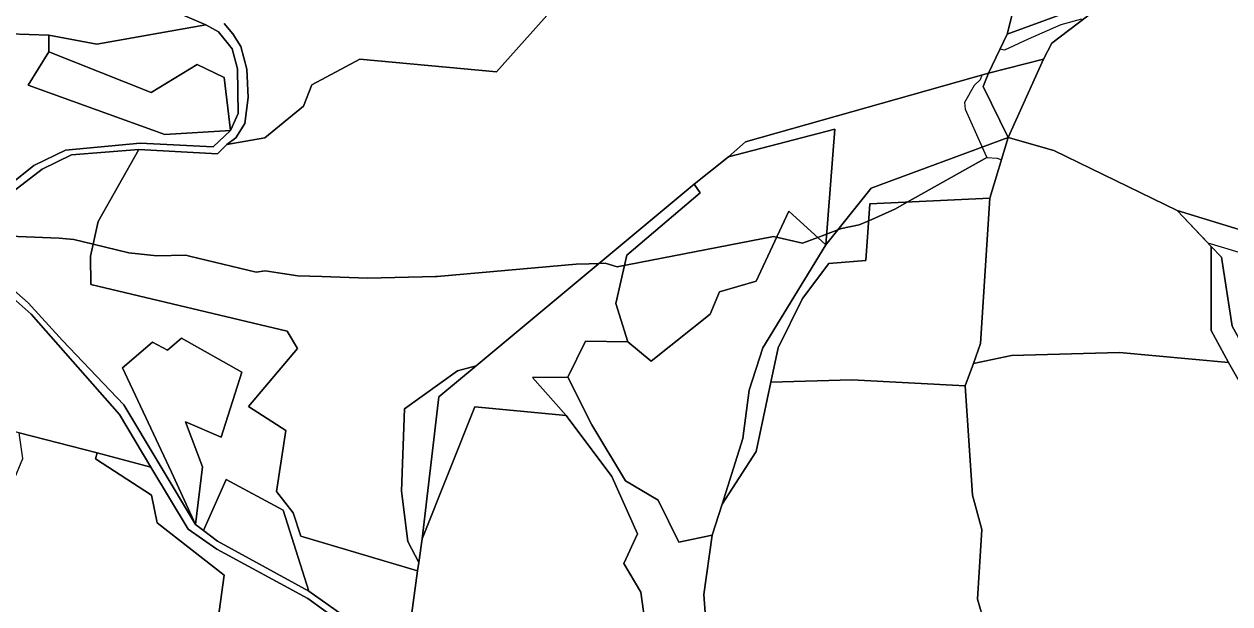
# Model space of a CAD drawing. Extents: x -477304 to -465429, y -1159113 to -1149210.
# Drawn here: x -468805.4 to -468460.2, y -1152576.2 to -1152410.1 of the extents above; entities that cross this region are included whole.
import ezdxf

# ---------------------------------------------------------------- set-up
doc = ezdxf.new("R2010")
doc.units = 0
for name, color, linetype in [('BPEJ_s', 7, 'Continuous'), ('ostatni_s', 7, 'Continuous'), ('PUPFL_s', 7, 'Continuous'), ('trav_porost_s', 7, 'Continuous')]:
    doc.layers.add(name, color=color, linetype=linetype)

msp = doc.modelspace()

# ---------------------------------------------------------------- linework, layer by layer
at = {"layer": 'BPEJ_s'}
for points in [[(-468502.63, -1152408.61), (-468508.57, -1152410.31), (-468517.9, -1152414.34), (-468524.69, -1152417.52), (-468526.01, -1152417.26), (-468529.3, -1152424.14), (-468531.18, -1152424.67), (-468531.69, -1152426), (-468533.39, -1152427.7), (-468536.14, -1152432.58), (-468535.93, -1152434.49), (-468531.1, -1152445.32), (-468530.33, -1152447.03), (-468529.77, -1152448.28), (-468526.81, -1152448.48), (-468525.54, -1152448.92), (-468523.64, -1152442.55), (-468510.57, -1152446.24), (-468475.27, -1152463.48), (-468466.5, -1152472.7), (-468452.79, -1152476.85)], [(-468502.63, -1152408.61), (-468508.57, -1152410.31), (-468517.9, -1152414.34), (-468524.69, -1152417.52), (-468526.01, -1152417.26), (-468529.3, -1152424.14), (-468531.18, -1152424.67), (-468531.69, -1152426), (-468533.39, -1152427.7)], [(-468533.39, -1152427.7), (-468536.14, -1152432.58), (-468535.93, -1152434.49), (-468531.1, -1152445.32), (-468530.33, -1152447.03), (-468529.77, -1152448.28)], [(-468816.74, -1152470.54), (-468795.32, -1152471.39), (-468791.08, -1152471.81), (-468785.62, -1152473.14), (-468775.39, -1152475.63), (-468767.32, -1152476.48), (-468759.05, -1152476.27), (-468758.04, -1152476.52), (-468738.91, -1152481.15), (-468736.36, -1152480.72), (-468731.39, -1152481.51), (-468727.03, -1152482.21), (-468720.11, -1152482.43), (-468707.09, -1152482.84), (-468687.46, -1152482.43), (-468687.15, -1152482.42), (-468647.28, -1152478.81), (-468643.63, -1152478.72), (-468640.76, -1152478.65), (-468639.01, -1152478.6), (-468635.61, -1152479.61), (-468590.86, -1152470.97), (-468582.49, -1152472.85), (-468578.15, -1152471.21), (-468575.61, -1152470.25), (-468572.43, -1152469.04), (-468571.35, -1152468.63), (-468566.26, -1152467.57), (-468563.56, -1152466.39), (-468556.08, -1152463.12), (-468552.51, -1152461.11), (-468529.77, -1152448.28), (-468526.81, -1152448.48), (-468525.54, -1152448.92), (-468523.64, -1152442.55), (-468510.57, -1152446.24), (-468475.27, -1152463.48), (-468466.5, -1152472.7), (-468452.79, -1152476.85)], [(-468529.77, -1152448.28), (-468552.51, -1152461.11), (-468556.08, -1152463.12), (-468563.56, -1152466.39), (-468566.26, -1152467.57), (-468571.35, -1152468.63), (-468572.43, -1152469.04), (-468575.61, -1152470.25), (-468578.15, -1152471.21), (-468582.49, -1152472.85), (-468590.86, -1152470.97), (-468635.61, -1152479.61), (-468639.01, -1152478.6), (-468640.76, -1152478.65), (-468643.63, -1152478.72), (-468647.28, -1152478.81), (-468687.15, -1152482.42), (-468687.46, -1152482.43), (-468707.09, -1152482.84), (-468720.11, -1152482.43), (-468727.03, -1152482.21), (-468731.39, -1152481.51), (-468736.36, -1152480.72), (-468738.91, -1152481.15), (-468758.04, -1152476.52), (-468759.05, -1152476.27), (-468767.32, -1152476.48), (-468775.39, -1152475.63), (-468785.62, -1152473.14), (-468791.08, -1152471.81), (-468795.32, -1152471.39), (-468816.74, -1152470.54)]]:
    msp.add_lwpolyline(points, dxfattribs=at)
at = {"layer": 'ostatni_s'}
for points in [[(-468819.22, -1152463.9), (-468802.58, -1152450.55), (-468793.54, -1152446.16), (-468772.14, -1152444.23), (-468751.21, -1152445.23), (-468746.29, -1152440.57), (-468744.1, -1152435.65), (-468744.3, -1152422.89), (-468745.76, -1152417.17), (-468749.75, -1152412.25), (-468753.37, -1152410.26), (-468776.53, -1152400.21), (-468787.93, -1152390.52), (-468797.97, -1152379.35), (-468802.36, -1152370.38), (-468804.27, -1152355.55), (-468803.01, -1152337.62), (-468798.82, -1152297.53), (-468801.64, -1152257.19), (-468794.61, -1152216.69), (-468807.14, -1152183.38)], [(-468748.13, -1152409.88), (-468745.64, -1152412.82), (-468743.36, -1152416.47), (-468741.56, -1152423.03), (-468741.19, -1152431.12), (-468742.2, -1152438.54), (-468744.71, -1152442.64), (-468747.3, -1152444.6), (-468750.03, -1152447.23), (-468772.49, -1152446.03), (-468791.81, -1152447.55), (-468800.19, -1152451.62), (-468825.6, -1152471.07), (-468804.22, -1152489.91), (-468794.37, -1152500.76), (-468776.8, -1152519.13), (-468756.33, -1152553.46), (-468754.02, -1152555.17), (-468749.96, -1152558.22), (-468723.84, -1152572.52), (-468696.16, -1152592.08)], [(-468697.24, -1152594.11), (-468724.18, -1152574.66), (-468750.22, -1152560.5), (-468758.39, -1152554.77), (-468769.05, -1152537.02), (-468778.08, -1152521.89), (-468803.31, -1152493.14), (-468818, -1152480.15)]]:
    msp.add_lwpolyline(points, dxfattribs=at)
msp.add_lwpolyline([(-468697.35, -1152543.87), (-468696.44, -1152520.26), (-468681.32, -1152509.42), (-468675.94, -1152507.97), (-468686.6, -1152516.86), (-468691.43, -1152557.56), (-468692.37, -1152564.31), (-468695.49, -1152558.31)], close=True, dxfattribs=at)
at = {"layer": 'PUPFL_s'}
for points in [[(-468414.6, -1152482.07), (-468475.27, -1152463.48), (-468510.57, -1152446.24), (-468523.64, -1152442.55), (-468513.51, -1152420.1), (-468511.1, -1152415.52), (-468493.68, -1152402.2), (-468496.72, -1152378.56), (-468494.38, -1152358.98), (-468504.56, -1152333.51), (-468485.74, -1152327.99), (-468477.71, -1152320.03), (-468454.22, -1152277.51)], [(-468497.03, -1152403.07), (-468523.96, -1152412.98), (-468518.35, -1152391.04)], [(-468652.48, -1152403.95), (-468670.16, -1152423.73), (-468709.26, -1152420.12), (-468722.99, -1152427.51), (-468725.35, -1152433.56), (-468736.44, -1152442.61), (-468747.3, -1152444.6), (-468744.71, -1152442.64), (-468742.2, -1152438.54), (-468741.19, -1152431.12), (-468741.56, -1152423.03), (-468743.36, -1152416.47), (-468745.64, -1152412.82), (-468748.13, -1152409.88)]]:
    msp.add_lwpolyline(points, dxfattribs=at)
for points in [[(-468911.58, -1152352.42), (-468917.94, -1152321.66), (-468927.23, -1152287.18), (-468924.43, -1152286.65), (-468912.01, -1152318.25), (-468898, -1152345.46), (-468893.93, -1152352.84), (-468845.93, -1152345.71), (-468811.17, -1152338.32), (-468803.01, -1152337.62), (-468804.27, -1152355.55), (-468802.36, -1152370.38), (-468797.97, -1152379.35), (-468787.93, -1152390.52), (-468776.53, -1152400.21), (-468753.37, -1152410.26), (-468784.54, -1152415.84), (-468798.29, -1152413.25), (-468815.23, -1152412.65), (-468821.05, -1152419.11), (-468829.54, -1152418.51), (-468840.78, -1152408.15), (-468879.04, -1152399.05), (-468897.2, -1152388.73)], [(-468497.03, -1152403.07), (-468493.68, -1152402.2), (-468511.1, -1152415.52), (-468513.51, -1152420.1), (-468529.3, -1152424.14), (-468523.96, -1152412.98)], [(-468755.86, -1152421.69), (-468769.02, -1152429.67), (-468798.26, -1152418.03), (-468798.29, -1152413.25), (-468784.54, -1152415.84), (-468753.37, -1152410.26), (-468749.75, -1152412.25), (-468745.76, -1152417.17), (-468744.3, -1152422.89), (-468744.1, -1152435.65), (-468746.29, -1152440.57), (-468748.08, -1152425.41)], [(-468755.86, -1152421.69), (-468748.08, -1152425.41), (-468746.29, -1152440.57), (-468765.1, -1152441.7), (-468804.24, -1152427.61), (-468798.26, -1152418.03), (-468769.02, -1152429.67)], [(-468530.83, -1152427.97), (-468529.3, -1152424.14), (-468513.51, -1152420.1), (-468523.64, -1152442.55)], [(-468598.83, -1152443.82), (-468529.3, -1152424.14), (-468530.83, -1152427.97), (-468523.64, -1152442.55), (-468562.85, -1152457.11), (-468575.85, -1152473.3), (-468573.29, -1152440.15), (-468603.73, -1152448.08)], [(-468606.31, -1152486.81), (-468608.92, -1152493.2), (-468625.8, -1152506.64), (-468632.53, -1152501.09), (-468635.94, -1152490.15), (-468632.83, -1152476.3), (-468611.8, -1152458.43), (-468613.53, -1152455.95), (-468603.73, -1152448.08), (-468573.29, -1152440.15), (-468575.85, -1152473.3), (-468586.41, -1152463.71), (-468595.76, -1152483.76)], [(-468593.9, -1152502.79), (-468575.85, -1152473.3), (-468562.85, -1152457.11), (-468523.64, -1152442.55), (-468528.84, -1152459.99), (-468563.22, -1152461.61), (-468564.37, -1152477.78), (-468574.94, -1152478.69), (-468582.51, -1152488.72), (-468589.51, -1152502.84), (-468591.56, -1152512.66), (-468595.79, -1152532.49), (-468605.49, -1152547.59), (-468599.56, -1152528.77), (-468597.75, -1152514.97)], [(-468649.72, -1152511.25), (-468659.8, -1152511.36), (-468650.21, -1152522.25), (-468676.31, -1152519.72), (-468691.43, -1152557.56), (-468686.6, -1152516.86), (-468675.94, -1152507.97), (-468613.53, -1152455.95), (-468611.8, -1152458.43), (-468632.83, -1152476.3), (-468635.94, -1152490.15), (-468632.53, -1152501.09), (-468644.66, -1152500.9)], [(-468574.94, -1152478.69), (-468564.37, -1152477.78), (-468563.22, -1152461.61), (-468528.84, -1152459.99), (-468531.56, -1152501.6), (-468533.6, -1152507.27), (-468535.93, -1152513.73), (-468568.36, -1152511.95), (-468591.56, -1152512.66), (-468589.51, -1152502.84), (-468582.51, -1152488.72)], [(-468606.31, -1152486.81), (-468595.76, -1152483.76), (-468586.41, -1152463.71), (-468575.85, -1152473.3), (-468593.9, -1152502.79), (-468597.75, -1152514.97), (-468599.56, -1152528.77), (-468605.49, -1152547.59), (-468608.42, -1152556.53), (-468617.88, -1152558.53), (-468623.86, -1152546.51), (-468633.21, -1152540.9), (-468642.83, -1152524.84), (-468649.72, -1152511.25), (-468644.66, -1152500.9), (-468632.53, -1152501.09), (-468625.8, -1152506.64), (-468608.92, -1152493.2)], [(-468475.27, -1152463.48), (-468414.6, -1152482.07), (-468328.94, -1152492.19), (-468377.34, -1152532.96), (-468388.79, -1152541.54), (-468440.44, -1152539.9), (-468441.54, -1152529.01), (-468459.5, -1152496.62), (-468462.56, -1152476.84), (-468465.49, -1152473.76)], [(-468465.49, -1152473.76), (-468462.56, -1152476.84), (-468459.5, -1152496.62), (-468441.54, -1152529.01), (-468440.44, -1152539.9), (-468436.42, -1152573.99), (-468440.24, -1152586.65), (-468445.57, -1152602.88), (-468445.28, -1152622.5), (-468457.99, -1152620.51), (-468449.56, -1152601.91), (-468443.36, -1152575.77), (-468451.2, -1152552.96), (-468447.76, -1152529.46), (-468460.55, -1152507.04), (-468465.56, -1152497.87)]]:
    msp.add_lwpolyline(points, close=True, dxfattribs=at)
at = {"layer": 'trav_porost_s'}
for points in [[(-468518.35, -1152391.04), (-468523.96, -1152412.98), (-468529.3, -1152424.14), (-468598.83, -1152443.82), (-468603.73, -1152448.08), (-468613.53, -1152455.95), (-468675.94, -1152507.97), (-468681.32, -1152509.42), (-468696.44, -1152520.26), (-468697.35, -1152543.87), (-468695.49, -1152558.31), (-468692.37, -1152564.31), (-468692.7, -1152566.68), (-468726.16, -1152556.8), (-468728.34, -1152550.09), (-468733.15, -1152544.03), (-468730.48, -1152526.5), (-468741.11, -1152519.64), (-468727.12, -1152502.98), (-468730.03, -1152498.04), (-468786.28, -1152484.72), (-468786.39, -1152476.52), (-468784.12, -1152466.61), (-468772.49, -1152446.03), (-468750.03, -1152447.23), (-468747.3, -1152444.6), (-468736.44, -1152442.61), (-468725.35, -1152433.56), (-468722.99, -1152427.51), (-468709.26, -1152420.12), (-468670.16, -1152423.73), (-468652.48, -1152403.95)], [(-468608.72, -1152600.52), (-468610.74, -1152573.46), (-468608.42, -1152556.53), (-468605.49, -1152547.59), (-468595.79, -1152532.49), (-468591.56, -1152512.66), (-468568.36, -1152511.95), (-468535.93, -1152513.73), (-468533.83, -1152545.04), (-468531.16, -1152554.9), (-468532.38, -1152574.85), (-468529.09, -1152586.28)]]:
    msp.add_lwpolyline(points, dxfattribs=at)
for points in [[(-468798.29, -1152413.25), (-468798.26, -1152418.03), (-468804.24, -1152427.61), (-468765.1, -1152441.7), (-468746.29, -1152440.57), (-468751.21, -1152445.23), (-468772.14, -1152444.23), (-468793.54, -1152446.16), (-468802.58, -1152450.55), (-468819.22, -1152463.9), (-468821.79, -1152461.1), (-468818.68, -1152458.23), (-468823.68, -1152452.81), (-468830.28, -1152441.24), (-468829.28, -1152439.93), (-468827.03, -1152441.76), (-468829.54, -1152418.51), (-468821.05, -1152419.11), (-468815.23, -1152412.65)], [(-468522.65, -1152505), (-468533.6, -1152507.27), (-468531.56, -1152501.6), (-468528.84, -1152459.99), (-468523.64, -1152442.55), (-468510.57, -1152446.24), (-468475.27, -1152463.48), (-468465.49, -1152473.76), (-468465.56, -1152497.87), (-468460.55, -1152507.04), (-468491.75, -1152504.13)], [(-468759.16, -1152524.06), (-468748.93, -1152528.42), (-468743, -1152509.84), (-468760.32, -1152500.07), (-468764.27, -1152503.45), (-468768.63, -1152501.16), (-468777.21, -1152508.53), (-468763.18, -1152538.4), (-468756.33, -1152553.46), (-468776.8, -1152519.13), (-468794.37, -1152500.76), (-468804.22, -1152489.91), (-468825.6, -1152471.07), (-468800.19, -1152451.62), (-468791.81, -1152447.55), (-468772.49, -1152446.03), (-468784.12, -1152466.61), (-468786.39, -1152476.52), (-468786.28, -1152484.72), (-468730.03, -1152498.04), (-468727.12, -1152502.98), (-468741.11, -1152519.64), (-468730.48, -1152526.5), (-468733.15, -1152544.03), (-468728.34, -1152550.09), (-468726.16, -1152556.8), (-468692.7, -1152566.68), (-468696.16, -1152592.08), (-468723.84, -1152572.52), (-468731.24, -1152549.29), (-468747.49, -1152540.58), (-468754.02, -1152555.17), (-468756.33, -1152553.46), (-468754.28, -1152536.91)], [(-468784.44, -1152532.92), (-468806.77, -1152527.15), (-468848.4, -1152516.22), (-468847.7, -1152513.47), (-468840.17, -1152515.82), (-468836.1, -1152502.75), (-468843.63, -1152500.4), (-468854.71, -1152476.27), (-468866.78, -1152449.98), (-468850.13, -1152459.42), (-468818, -1152480.15), (-468803.31, -1152493.14), (-468778.08, -1152521.89), (-468769.05, -1152537.02)], [(-468764.27, -1152503.45), (-468760.32, -1152500.07), (-468743, -1152509.84), (-468748.93, -1152528.42), (-468759.16, -1152524.06), (-468754.28, -1152536.91), (-468756.33, -1152553.46), (-468763.18, -1152538.4), (-468777.21, -1152508.53), (-468768.63, -1152501.16)], [(-468499.54, -1152703.68), (-468525.29, -1152701.53), (-468529.2, -1152664.12), (-468513.6, -1152657.49), (-468509.26, -1152621.42), (-468526.1, -1152618.08), (-468524.11, -1152599.43), (-468529.09, -1152586.28), (-468532.38, -1152574.85), (-468531.16, -1152554.9), (-468533.83, -1152545.04), (-468535.93, -1152513.73), (-468533.6, -1152507.27), (-468522.65, -1152505), (-468491.75, -1152504.13), (-468460.55, -1152507.04), (-468447.76, -1152529.46), (-468451.2, -1152552.96), (-468443.36, -1152575.77), (-468449.56, -1152601.91), (-468457.99, -1152620.51), (-468477.55, -1152637.22), (-468494.87, -1152676.89)], [(-468649.72, -1152511.25), (-468642.83, -1152524.84), (-468633.21, -1152540.9), (-468623.86, -1152546.51), (-468617.88, -1152558.53), (-468608.42, -1152556.53), (-468610.74, -1152573.46), (-468608.72, -1152600.52), (-468606.48, -1152614.64), (-468608.69, -1152621.54), (-468614.75, -1152612.6), (-468637.81, -1152603.59), (-468636.95, -1152593.08), (-468631.56, -1152592.22), (-468626.96, -1152585.97), (-468628.84, -1152572.81), (-468633.67, -1152564.62), (-468629.79, -1152556.16), (-468637.14, -1152539.66), (-468650.21, -1152522.25), (-468659.8, -1152511.36)], [(-468650.21, -1152522.25), (-468637.14, -1152539.66), (-468629.79, -1152556.16), (-468633.67, -1152564.62), (-468628.84, -1152572.81), (-468626.96, -1152585.97), (-468631.56, -1152592.22), (-468636.95, -1152593.08), (-468637.81, -1152603.59), (-468660.18, -1152602.73), (-468683.07, -1152601.01), (-468696.16, -1152592.08), (-468692.7, -1152566.68), (-468692.37, -1152564.31), (-468691.43, -1152557.56), (-468676.31, -1152519.72)], [(-468826.47, -1152553.9), (-468817.93, -1152546.75), (-468811.29, -1152547.91), (-468805.76, -1152534.55), (-468806.77, -1152527.15), (-468784.44, -1152532.92), (-468784.93, -1152534.59), (-468768.89, -1152545.04), (-468767.31, -1152552.95), (-468748.07, -1152567.91), (-468750.55, -1152586.02), (-468749.05, -1152591.83), (-468753.18, -1152596.36), (-468758.9, -1152593.82), (-468769.09, -1152603.22), (-468775.13, -1152599.7), (-468790.44, -1152593.75), (-468812.37, -1152586.24), (-468810.08, -1152576.69), (-468831.54, -1152566.34)], [(-468713.22, -1152592.98), (-468720, -1152594.08), (-468769.09, -1152603.22), (-468758.9, -1152593.82), (-468753.18, -1152596.36), (-468749.05, -1152591.83), (-468750.55, -1152586.02), (-468748.07, -1152567.91), (-468767.31, -1152552.95), (-468768.89, -1152545.04), (-468784.93, -1152534.59), (-468784.44, -1152532.92), (-468769.05, -1152537.02), (-468758.39, -1152554.77), (-468750.22, -1152560.5), (-468724.18, -1152574.66), (-468697.24, -1152594.11), (-468698.26, -1152595.27), (-468711.46, -1152591.57)], [(-468731.24, -1152549.29), (-468723.84, -1152572.52), (-468749.96, -1152558.22), (-468754.02, -1152555.17), (-468747.49, -1152540.58)]]:
    msp.add_lwpolyline(points, close=True, dxfattribs=at)

doc.saveas('drawing.dxf')
